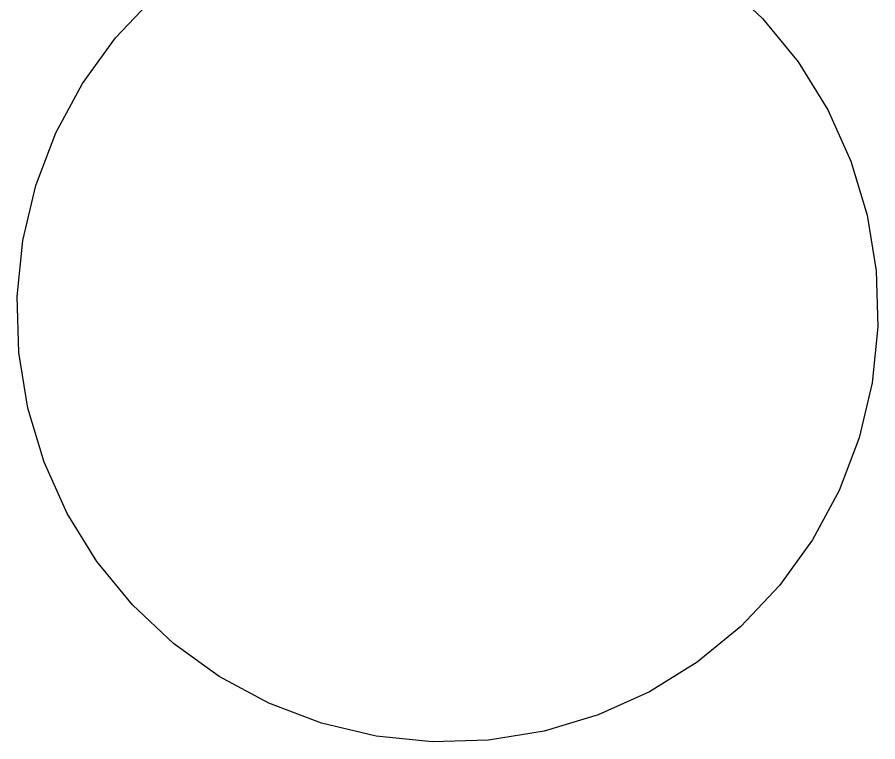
# Model space of a CAD drawing. Extents: x 6540402 to 6566579, y 5525343 to 5532423.
# Drawn here: x 6544510.2214 to 6544510.7211, y 5526329.2184 to 5526329.6393 of the extents above; entities that cross this region are included whole.
import ezdxf

# ---------------------------------------------------------------- set-up
doc = ezdxf.new("R2010")
doc.units = 0
doc.layers.add('IR_ps_geometria', color=7, linetype='Continuous')

msp = doc.modelspace()

# ---------------------------------------------------------------- linework, layer by layer
at = {"layer": 'IR_ps_geometria'}
msp.add_lwpolyline([(6544510.63041, 5526329.66107), (6544510.65422, 5526329.63865), (6544510.67489, 5526329.61331), (6544510.69208, 5526329.58549), (6544510.70549, 5526329.55566), (6544510.71489, 5526329.52434), (6544510.72013, 5526329.49206), (6544510.72111, 5526329.45938), (6544510.71781, 5526329.42684), (6544510.71029, 5526329.39502), (6544510.69869, 5526329.36444), (6544510.68319, 5526329.33565), (6544510.66406, 5526329.30912), (6544510.64164, 5526329.28532), (6544510.6163, 5526329.26464), (6544510.58848, 5526329.24745), (6544510.55866, 5526329.23404), (6544510.52734, 5526329.22464), (6544510.49506, 5526329.2194), (6544510.46237, 5526329.21843), (6544510.42984, 5526329.22173), (6544510.39801, 5526329.22924), (6544510.36744, 5526329.24085), (6544510.33864, 5526329.25635), (6544510.31212, 5526329.27547), (6544510.28831, 5526329.29789), (6544510.26764, 5526329.32323), (6544510.25045, 5526329.35105), (6544510.23704, 5526329.38087), (6544510.22763, 5526329.4122), (6544510.2224, 5526329.44447), (6544510.22142, 5526329.47716), (6544510.22472, 5526329.5097), (6544510.23224, 5526329.54152), (6544510.24384, 5526329.5721), (6544510.25934, 5526329.60089), (6544510.27847, 5526329.62742), (6544510.30089, 5526329.65122)], dxfattribs=at)
msp.add_lwpolyline([(6544510.63041, 5526329.66107), (6544510.65422, 5526329.63865), (6544510.67489, 5526329.61331), (6544510.69208, 5526329.58549), (6544510.70549, 5526329.55566), (6544510.71489, 5526329.52434), (6544510.72013, 5526329.49206), (6544510.72111, 5526329.45938), (6544510.71781, 5526329.42684), (6544510.71029, 5526329.39502), (6544510.69869, 5526329.36444), (6544510.68319, 5526329.33565), (6544510.66406, 5526329.30912), (6544510.64164, 5526329.28532), (6544510.6163, 5526329.26464), (6544510.58848, 5526329.24745), (6544510.55866, 5526329.23404), (6544510.52734, 5526329.22464), (6544510.49506, 5526329.2194), (6544510.46237, 5526329.21843), (6544510.42984, 5526329.22173), (6544510.39801, 5526329.22924), (6544510.36744, 5526329.24085), (6544510.33864, 5526329.25635), (6544510.31212, 5526329.27547), (6544510.28831, 5526329.29789), (6544510.26764, 5526329.32323), (6544510.25045, 5526329.35105), (6544510.23704, 5526329.38087), (6544510.22763, 5526329.4122), (6544510.2224, 5526329.44447), (6544510.22142, 5526329.47716), (6544510.22472, 5526329.5097), (6544510.23224, 5526329.54152), (6544510.24384, 5526329.5721), (6544510.25934, 5526329.60089), (6544510.27847, 5526329.62742), (6544510.30089, 5526329.65122)], dxfattribs=at)
msp.add_lwpolyline([(6544510.63041, 5526329.66107), (6544510.65422, 5526329.63865), (6544510.67489, 5526329.61331), (6544510.69208, 5526329.58549), (6544510.70549, 5526329.55566), (6544510.71489, 5526329.52434), (6544510.72013, 5526329.49206), (6544510.72111, 5526329.45938), (6544510.71781, 5526329.42684), (6544510.71029, 5526329.39502), (6544510.69869, 5526329.36444), (6544510.68319, 5526329.33565), (6544510.66406, 5526329.30912), (6544510.64164, 5526329.28532), (6544510.6163, 5526329.26464), (6544510.58848, 5526329.24745), (6544510.55866, 5526329.23404), (6544510.52734, 5526329.22464), (6544510.49506, 5526329.2194), (6544510.46237, 5526329.21843), (6544510.42984, 5526329.22173), (6544510.39801, 5526329.22924), (6544510.36744, 5526329.24085), (6544510.33864, 5526329.25635), (6544510.31212, 5526329.27547), (6544510.28831, 5526329.29789), (6544510.26764, 5526329.32323), (6544510.25045, 5526329.35105), (6544510.23704, 5526329.38087), (6544510.22763, 5526329.4122), (6544510.2224, 5526329.44447), (6544510.22142, 5526329.47716), (6544510.22472, 5526329.5097), (6544510.23224, 5526329.54152), (6544510.24384, 5526329.5721), (6544510.25934, 5526329.60089), (6544510.27847, 5526329.62742), (6544510.30089, 5526329.65122)], dxfattribs=at)
msp.add_lwpolyline([(6544510.63041, 5526329.66107), (6544510.65422, 5526329.63865), (6544510.67489, 5526329.61331), (6544510.69208, 5526329.58549), (6544510.70549, 5526329.55566), (6544510.71489, 5526329.52434), (6544510.72013, 5526329.49206), (6544510.72111, 5526329.45938), (6544510.71781, 5526329.42684), (6544510.71029, 5526329.39502), (6544510.69869, 5526329.36444), (6544510.68319, 5526329.33565), (6544510.66406, 5526329.30912), (6544510.64164, 5526329.28532), (6544510.6163, 5526329.26464), (6544510.58848, 5526329.24745), (6544510.55866, 5526329.23404), (6544510.52734, 5526329.22464), (6544510.49506, 5526329.2194), (6544510.46237, 5526329.21843), (6544510.42984, 5526329.22173), (6544510.39801, 5526329.22924), (6544510.36744, 5526329.24085), (6544510.33864, 5526329.25635), (6544510.31212, 5526329.27547), (6544510.28831, 5526329.29789), (6544510.26764, 5526329.32323), (6544510.25045, 5526329.35105), (6544510.23704, 5526329.38087), (6544510.22763, 5526329.4122), (6544510.2224, 5526329.44447), (6544510.22142, 5526329.47716), (6544510.22472, 5526329.5097), (6544510.23224, 5526329.54152), (6544510.24384, 5526329.5721), (6544510.25934, 5526329.60089), (6544510.27847, 5526329.62742), (6544510.30089, 5526329.65122)], dxfattribs=at)
msp.add_lwpolyline([(6544510.63041, 5526329.66107), (6544510.65422, 5526329.63865), (6544510.67489, 5526329.61331), (6544510.69208, 5526329.58549), (6544510.70549, 5526329.55566), (6544510.71489, 5526329.52434), (6544510.72013, 5526329.49206), (6544510.72111, 5526329.45938), (6544510.71781, 5526329.42684), (6544510.71029, 5526329.39502), (6544510.69869, 5526329.36444), (6544510.68319, 5526329.33565), (6544510.66406, 5526329.30912), (6544510.64164, 5526329.28532), (6544510.6163, 5526329.26464), (6544510.58848, 5526329.24745), (6544510.55866, 5526329.23404), (6544510.52734, 5526329.22464), (6544510.49506, 5526329.2194), (6544510.46237, 5526329.21843), (6544510.42984, 5526329.22173), (6544510.39801, 5526329.22924), (6544510.36744, 5526329.24085), (6544510.33864, 5526329.25635), (6544510.31212, 5526329.27547), (6544510.28831, 5526329.29789), (6544510.26764, 5526329.32323), (6544510.25045, 5526329.35105), (6544510.23704, 5526329.38087), (6544510.22763, 5526329.4122), (6544510.2224, 5526329.44447), (6544510.22142, 5526329.47716), (6544510.22472, 5526329.5097), (6544510.23224, 5526329.54152), (6544510.24384, 5526329.5721), (6544510.25934, 5526329.60089), (6544510.27847, 5526329.62742), (6544510.30089, 5526329.65122)], dxfattribs=at)
msp.add_lwpolyline([(6544510.63041, 5526329.66107), (6544510.65422, 5526329.63865), (6544510.67489, 5526329.61331), (6544510.69208, 5526329.58549), (6544510.70549, 5526329.55566), (6544510.71489, 5526329.52434), (6544510.72013, 5526329.49206), (6544510.72111, 5526329.45938), (6544510.71781, 5526329.42684), (6544510.71029, 5526329.39502), (6544510.69869, 5526329.36444), (6544510.68319, 5526329.33565), (6544510.66406, 5526329.30912), (6544510.64164, 5526329.28532), (6544510.6163, 5526329.26464), (6544510.58848, 5526329.24745), (6544510.55866, 5526329.23404), (6544510.52734, 5526329.22464), (6544510.49506, 5526329.2194), (6544510.46237, 5526329.21843), (6544510.42984, 5526329.22173), (6544510.39801, 5526329.22924), (6544510.36744, 5526329.24085), (6544510.33864, 5526329.25635), (6544510.31212, 5526329.27547), (6544510.28831, 5526329.29789), (6544510.26764, 5526329.32323), (6544510.25045, 5526329.35105), (6544510.23704, 5526329.38087), (6544510.22763, 5526329.4122), (6544510.2224, 5526329.44447), (6544510.22142, 5526329.47716), (6544510.22472, 5526329.5097), (6544510.23224, 5526329.54152), (6544510.24384, 5526329.5721), (6544510.25934, 5526329.60089), (6544510.27847, 5526329.62742), (6544510.30089, 5526329.65122)], dxfattribs=at)
msp.add_lwpolyline([(6544510.63041, 5526329.66107), (6544510.65422, 5526329.63865), (6544510.67489, 5526329.61331), (6544510.69208, 5526329.58549), (6544510.70549, 5526329.55566), (6544510.71489, 5526329.52434), (6544510.72013, 5526329.49206), (6544510.72111, 5526329.45938), (6544510.71781, 5526329.42684), (6544510.71029, 5526329.39502), (6544510.69869, 5526329.36444), (6544510.68319, 5526329.33565), (6544510.66406, 5526329.30912), (6544510.64164, 5526329.28532), (6544510.6163, 5526329.26464), (6544510.58848, 5526329.24745), (6544510.55866, 5526329.23404), (6544510.52734, 5526329.22464), (6544510.49506, 5526329.2194), (6544510.46237, 5526329.21843), (6544510.42984, 5526329.22173), (6544510.39801, 5526329.22924), (6544510.36744, 5526329.24085), (6544510.33864, 5526329.25635), (6544510.31212, 5526329.27547), (6544510.28831, 5526329.29789), (6544510.26764, 5526329.32323), (6544510.25045, 5526329.35105), (6544510.23704, 5526329.38087), (6544510.22763, 5526329.4122), (6544510.2224, 5526329.44447), (6544510.22142, 5526329.47716), (6544510.22472, 5526329.5097), (6544510.23224, 5526329.54152), (6544510.24384, 5526329.5721), (6544510.25934, 5526329.60089), (6544510.27847, 5526329.62742), (6544510.30089, 5526329.65122)], dxfattribs=at)
msp.add_lwpolyline([(6544510.63041, 5526329.66107), (6544510.65422, 5526329.63865), (6544510.67489, 5526329.61331), (6544510.69208, 5526329.58549), (6544510.70549, 5526329.55566), (6544510.71489, 5526329.52434), (6544510.72013, 5526329.49206), (6544510.72111, 5526329.45938), (6544510.71781, 5526329.42684), (6544510.71029, 5526329.39502), (6544510.69869, 5526329.36444), (6544510.68319, 5526329.33565), (6544510.66406, 5526329.30912), (6544510.64164, 5526329.28532), (6544510.6163, 5526329.26464), (6544510.58848, 5526329.24745), (6544510.55866, 5526329.23404), (6544510.52734, 5526329.22464), (6544510.49506, 5526329.2194), (6544510.46237, 5526329.21843), (6544510.42984, 5526329.22173), (6544510.39801, 5526329.22924), (6544510.36744, 5526329.24085), (6544510.33864, 5526329.25635), (6544510.31212, 5526329.27547), (6544510.28831, 5526329.29789), (6544510.26764, 5526329.32323), (6544510.25045, 5526329.35105), (6544510.23704, 5526329.38087), (6544510.22763, 5526329.4122), (6544510.2224, 5526329.44447), (6544510.22142, 5526329.47716), (6544510.22472, 5526329.5097), (6544510.23224, 5526329.54152), (6544510.24384, 5526329.5721), (6544510.25934, 5526329.60089), (6544510.27847, 5526329.62742), (6544510.30089, 5526329.65122)], dxfattribs=at)
msp.add_lwpolyline([(6544510.63041, 5526329.66107), (6544510.65422, 5526329.63865), (6544510.67489, 5526329.61331), (6544510.69208, 5526329.58549), (6544510.70549, 5526329.55566), (6544510.71489, 5526329.52434), (6544510.72013, 5526329.49206), (6544510.72111, 5526329.45938), (6544510.71781, 5526329.42684), (6544510.71029, 5526329.39502), (6544510.69869, 5526329.36444), (6544510.68319, 5526329.33565), (6544510.66406, 5526329.30912), (6544510.64164, 5526329.28532), (6544510.6163, 5526329.26464), (6544510.58848, 5526329.24745), (6544510.55866, 5526329.23404), (6544510.52734, 5526329.22464), (6544510.49506, 5526329.2194), (6544510.46237, 5526329.21843), (6544510.42984, 5526329.22173), (6544510.39801, 5526329.22924), (6544510.36744, 5526329.24085), (6544510.33864, 5526329.25635), (6544510.31212, 5526329.27547), (6544510.28831, 5526329.29789), (6544510.26764, 5526329.32323), (6544510.25045, 5526329.35105), (6544510.23704, 5526329.38087), (6544510.22763, 5526329.4122), (6544510.2224, 5526329.44447), (6544510.22142, 5526329.47716), (6544510.22472, 5526329.5097), (6544510.23224, 5526329.54152), (6544510.24384, 5526329.5721), (6544510.25934, 5526329.60089), (6544510.27847, 5526329.62742), (6544510.30089, 5526329.65122)], dxfattribs=at)
msp.add_lwpolyline([(6544510.63041, 5526329.66107), (6544510.65422, 5526329.63865), (6544510.67489, 5526329.61331), (6544510.69208, 5526329.58549), (6544510.70549, 5526329.55566), (6544510.71489, 5526329.52434), (6544510.72013, 5526329.49206), (6544510.72111, 5526329.45938), (6544510.71781, 5526329.42684), (6544510.71029, 5526329.39502), (6544510.69869, 5526329.36444), (6544510.68319, 5526329.33565), (6544510.66406, 5526329.30912), (6544510.64164, 5526329.28532), (6544510.6163, 5526329.26464), (6544510.58848, 5526329.24745), (6544510.55866, 5526329.23404), (6544510.52734, 5526329.22464), (6544510.49506, 5526329.2194), (6544510.46237, 5526329.21843), (6544510.42984, 5526329.22173), (6544510.39801, 5526329.22924), (6544510.36744, 5526329.24085), (6544510.33864, 5526329.25635), (6544510.31212, 5526329.27547), (6544510.28831, 5526329.29789), (6544510.26764, 5526329.32323), (6544510.25045, 5526329.35105), (6544510.23704, 5526329.38087), (6544510.22763, 5526329.4122), (6544510.2224, 5526329.44447), (6544510.22142, 5526329.47716), (6544510.22472, 5526329.5097), (6544510.23224, 5526329.54152), (6544510.24384, 5526329.5721), (6544510.25934, 5526329.60089), (6544510.27847, 5526329.62742), (6544510.30089, 5526329.65122)], dxfattribs=at)
msp.add_lwpolyline([(6544510.63041, 5526329.66107), (6544510.65422, 5526329.63865), (6544510.67489, 5526329.61331), (6544510.69208, 5526329.58549), (6544510.70549, 5526329.55566), (6544510.71489, 5526329.52434), (6544510.72013, 5526329.49206), (6544510.72111, 5526329.45938), (6544510.71781, 5526329.42684), (6544510.71029, 5526329.39502), (6544510.69869, 5526329.36444), (6544510.68319, 5526329.33565), (6544510.66406, 5526329.30912), (6544510.64164, 5526329.28532), (6544510.6163, 5526329.26464), (6544510.58848, 5526329.24745), (6544510.55866, 5526329.23404), (6544510.52734, 5526329.22464), (6544510.49506, 5526329.2194), (6544510.46237, 5526329.21843), (6544510.42984, 5526329.22173), (6544510.39801, 5526329.22924), (6544510.36744, 5526329.24085), (6544510.33864, 5526329.25635), (6544510.31212, 5526329.27547), (6544510.28831, 5526329.29789), (6544510.26764, 5526329.32323), (6544510.25045, 5526329.35105), (6544510.23704, 5526329.38087), (6544510.22763, 5526329.4122), (6544510.2224, 5526329.44447), (6544510.22142, 5526329.47716), (6544510.22472, 5526329.5097), (6544510.23224, 5526329.54152), (6544510.24384, 5526329.5721), (6544510.25934, 5526329.60089), (6544510.27847, 5526329.62742), (6544510.30089, 5526329.65122)], dxfattribs=at)
msp.add_lwpolyline([(6544510.63041, 5526329.66107), (6544510.65422, 5526329.63865), (6544510.67489, 5526329.61331), (6544510.69208, 5526329.58549), (6544510.70549, 5526329.55566), (6544510.71489, 5526329.52434), (6544510.72013, 5526329.49206), (6544510.72111, 5526329.45938), (6544510.71781, 5526329.42684), (6544510.71029, 5526329.39502), (6544510.69869, 5526329.36444), (6544510.68319, 5526329.33565), (6544510.66406, 5526329.30912), (6544510.64164, 5526329.28532), (6544510.6163, 5526329.26464), (6544510.58848, 5526329.24745), (6544510.55866, 5526329.23404), (6544510.52734, 5526329.22464), (6544510.49506, 5526329.2194), (6544510.46237, 5526329.21843), (6544510.42984, 5526329.22173), (6544510.39801, 5526329.22924), (6544510.36744, 5526329.24085), (6544510.33864, 5526329.25635), (6544510.31212, 5526329.27547), (6544510.28831, 5526329.29789), (6544510.26764, 5526329.32323), (6544510.25045, 5526329.35105), (6544510.23704, 5526329.38087), (6544510.22763, 5526329.4122), (6544510.2224, 5526329.44447), (6544510.22142, 5526329.47716), (6544510.22472, 5526329.5097), (6544510.23224, 5526329.54152), (6544510.24384, 5526329.5721), (6544510.25934, 5526329.60089), (6544510.27847, 5526329.62742), (6544510.30089, 5526329.65122)], dxfattribs=at)
msp.add_lwpolyline([(6544510.63041, 5526329.66107), (6544510.65422, 5526329.63865), (6544510.67489, 5526329.61331), (6544510.69208, 5526329.58549), (6544510.70549, 5526329.55566), (6544510.71489, 5526329.52434), (6544510.72013, 5526329.49206), (6544510.72111, 5526329.45938), (6544510.71781, 5526329.42684), (6544510.71029, 5526329.39502), (6544510.69869, 5526329.36444), (6544510.68319, 5526329.33565), (6544510.66406, 5526329.30912), (6544510.64164, 5526329.28532), (6544510.6163, 5526329.26464), (6544510.58848, 5526329.24745), (6544510.55866, 5526329.23404), (6544510.52734, 5526329.22464), (6544510.49506, 5526329.2194), (6544510.46237, 5526329.21843), (6544510.42984, 5526329.22173), (6544510.39801, 5526329.22924), (6544510.36744, 5526329.24085), (6544510.33864, 5526329.25635), (6544510.31212, 5526329.27547), (6544510.28831, 5526329.29789), (6544510.26764, 5526329.32323), (6544510.25045, 5526329.35105), (6544510.23704, 5526329.38087), (6544510.22763, 5526329.4122), (6544510.2224, 5526329.44447), (6544510.22142, 5526329.47716), (6544510.22472, 5526329.5097), (6544510.23224, 5526329.54152), (6544510.24384, 5526329.5721), (6544510.25934, 5526329.60089), (6544510.27847, 5526329.62742), (6544510.30089, 5526329.65122)], dxfattribs=at)
msp.add_lwpolyline([(6544510.63041, 5526329.66107), (6544510.65422, 5526329.63865), (6544510.67489, 5526329.61331), (6544510.69208, 5526329.58549), (6544510.70549, 5526329.55566), (6544510.71489, 5526329.52434), (6544510.72013, 5526329.49206), (6544510.72111, 5526329.45938), (6544510.71781, 5526329.42684), (6544510.71029, 5526329.39502), (6544510.69869, 5526329.36444), (6544510.68319, 5526329.33565), (6544510.66406, 5526329.30912), (6544510.64164, 5526329.28532), (6544510.6163, 5526329.26464), (6544510.58848, 5526329.24745), (6544510.55866, 5526329.23404), (6544510.52734, 5526329.22464), (6544510.49506, 5526329.2194), (6544510.46237, 5526329.21843), (6544510.42984, 5526329.22173), (6544510.39801, 5526329.22924), (6544510.36744, 5526329.24085), (6544510.33864, 5526329.25635), (6544510.31212, 5526329.27547), (6544510.28831, 5526329.29789), (6544510.26764, 5526329.32323), (6544510.25045, 5526329.35105), (6544510.23704, 5526329.38087), (6544510.22763, 5526329.4122), (6544510.2224, 5526329.44447), (6544510.22142, 5526329.47716), (6544510.22472, 5526329.5097), (6544510.23224, 5526329.54152), (6544510.24384, 5526329.5721), (6544510.25934, 5526329.60089), (6544510.27847, 5526329.62742), (6544510.30089, 5526329.65122)], dxfattribs=at)
msp.add_lwpolyline([(6544510.63041, 5526329.66107), (6544510.65422, 5526329.63865), (6544510.67489, 5526329.61331), (6544510.69208, 5526329.58549), (6544510.70549, 5526329.55566), (6544510.71489, 5526329.52434), (6544510.72013, 5526329.49206), (6544510.72111, 5526329.45938), (6544510.71781, 5526329.42684), (6544510.71029, 5526329.39502), (6544510.69869, 5526329.36444), (6544510.68319, 5526329.33565), (6544510.66406, 5526329.30912), (6544510.64164, 5526329.28532), (6544510.6163, 5526329.26464), (6544510.58848, 5526329.24745), (6544510.55866, 5526329.23404), (6544510.52734, 5526329.22464), (6544510.49506, 5526329.2194), (6544510.46237, 5526329.21843), (6544510.42984, 5526329.22173), (6544510.39801, 5526329.22924), (6544510.36744, 5526329.24085), (6544510.33864, 5526329.25635), (6544510.31212, 5526329.27547), (6544510.28831, 5526329.29789), (6544510.26764, 5526329.32323), (6544510.25045, 5526329.35105), (6544510.23704, 5526329.38087), (6544510.22763, 5526329.4122), (6544510.2224, 5526329.44447), (6544510.22142, 5526329.47716), (6544510.22472, 5526329.5097), (6544510.23224, 5526329.54152), (6544510.24384, 5526329.5721), (6544510.25934, 5526329.60089), (6544510.27847, 5526329.62742), (6544510.30089, 5526329.65122)], dxfattribs=at)

doc.saveas('drawing.dxf')
